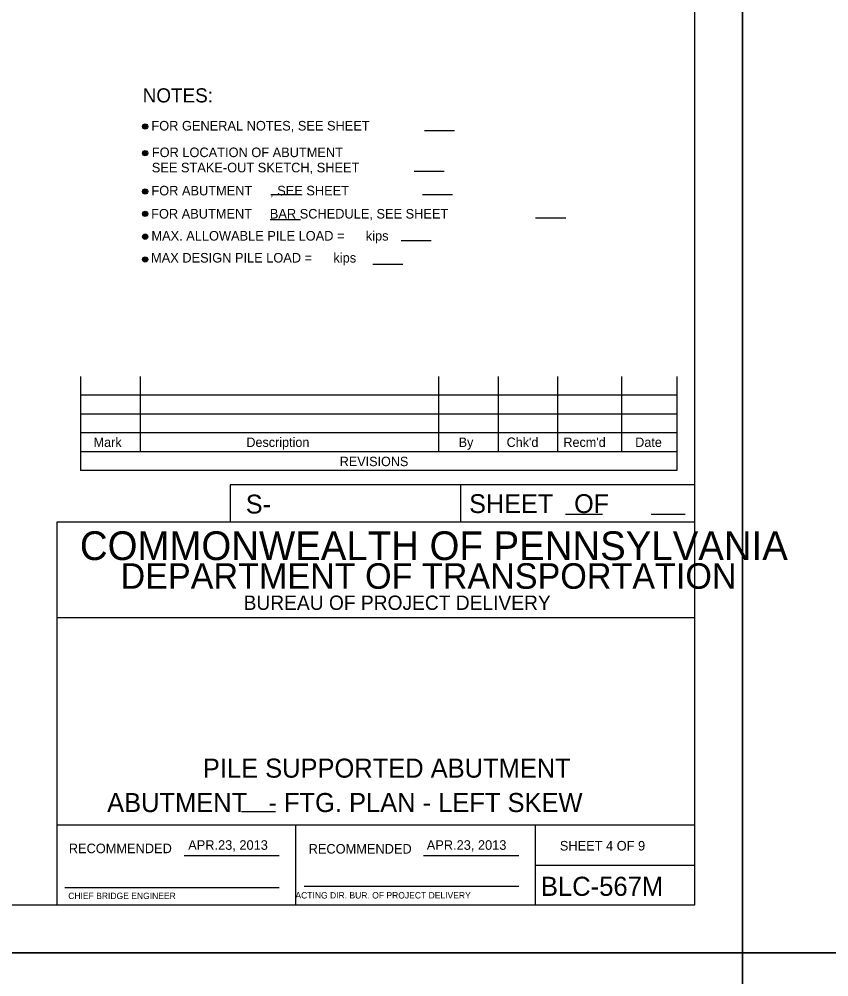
# Model space of a CAD drawing. Extents: x 638340 to 640242, y 295465 to 298435.
# Drawn here: x 639049.7 to 639303.6, y 296052 to 296352.1 of the extents above; entities that cross this region are included whole.
import ezdxf

# ---------------------------------------------------------------- set-up
doc = ezdxf.new("R2010")
doc.units = 0
for name, color, linetype in [('1', 7, 'Continuous'), ('2', 7, 'Continuous'), ('3', 7, 'Continuous'), ('4', 7, 'Continuous'), ('Level 3', 7, 'Continuous'), ('PLT-BNDY', 7, 'Continuous')]:
    doc.layers.add(name, color=color, linetype=linetype)

msp = doc.modelspace()

# ---------------------------------------------------------------- linework, layer by layer
at = {"layer": '2'}
for p, q in [((639261.46, 296638.46), (639261.46, 296074.46)), ((639068.92, 296240.15), (639068.92, 296210.62)), ((639087.62, 296240.15), (639087.62, 296216.53)), ((639181.13, 296240.15), (639181.13, 296216.53)), ((639199.83, 296240.15), (639199.83, 296216.53)), ((639218.53, 296240.15), (639218.53, 296216.53)), ((639238.59, 296240.15), (639238.59, 296216.53)), ((639255.94, 296240.15), (639255.94, 296210.62)), ((639255.94, 296234.24), (639068.92, 296234.24)), ((639255.94, 296228.34), (639068.92, 296228.34)), ((639255.94, 296222.43), (639068.92, 296222.43)), ((639255.94, 296216.53), (639068.92, 296216.53)), ((639255.94, 296210.62), (639068.92, 296210.62)), ((639261.46, 296206.11), (639115.78, 296206.11)), ((639115.78, 296206.11), (639115.78, 296194.46)), ((639188.09, 296206.11), (639188.09, 296194.46)), ((639261.46, 296206.11), (639261.46, 296194.46)), ((639220.95, 296197), (639232.6, 296197)), ((639247.83, 296197), (639258.56, 296197)), ((639261.46, 296194.46), (639061.46, 296194.46)), ((639061.46, 296194.46), (639061.46, 296074.46)), ((639261.46, 296164.46), (639061.46, 296164.46)), ((639261.46, 296099.46), (639061.46, 296099.46)), ((639136.46, 296074.46), (639136.46, 296099.46)), ((639211.46, 296099.46), (639211.46, 296074.46)), ((639101.42, 296089.96), (639131.19, 296089.96)), ((639176.42, 296089.96), (639206.33, 296089.96)), ((639211.46, 296086.96), (639261.46, 296086.96)), ((639063.96, 296079.96), (639131.19, 296079.96)), ((639139.08, 296080.33), (639206.33, 296080.33)), ((639261.46, 296074.46), (638475.46, 296074.46))]:
    msp.add_line(p, q, dxfattribs=at)
at = {"layer": '4'}
msp.add_line((639119.38, 296103.77), (639130.04, 296103.77), dxfattribs=at)
at = {"layer": 'Level 3'}
for p, q in [((639176.78, 296317.15), (639186.23, 296317.15)), ((639173.53, 296304.44), (639182.98, 296304.44)), ((639128.61, 296297.16), (639138.06, 296297.16)), ((639176.1, 296297.16), (639185.55, 296297.16)), ((639128.41, 296289.36), (639137.86, 296289.36)), ((639211.63, 296289.83), (639221.08, 296289.83)), ((639169.45, 296282.7), (639178.9, 296282.7)), ((639160.55, 296275.26), (639170, 296275.26))]:
    msp.add_line(p, q, dxfattribs=at)
for centre, radius in [((639089.16, 296318.46), 0.832), ((639089.16, 296318.46), 0.624), ((639089.16, 296318.46), 0.416), ((639089.16, 296318.46), 0.208), ((639089.16, 296310.11), 0.832), ((639089.16, 296310.11), 0.624), ((639089.16, 296310.11), 0.416), ((639089.16, 296310.11), 0.208), ((639089.16, 296298.09), 0.832), ((639089.16, 296298.09), 0.624), ((639089.16, 296298.09), 0.416), ((639089.16, 296298.09), 0.208), ((639089.16, 296291.09), 0.832), ((639089.16, 296291.09), 0.624), ((639089.16, 296291.09), 0.416), ((639089.16, 296291.09), 0.208), ((639089.17, 296283.91), 0.832), ((639089.17, 296283.91), 0.624), ((639089.17, 296283.91), 0.416), ((639089.17, 296283.91), 0.208), ((639089.17, 296276.79), 0.832), ((639089.17, 296276.79), 0.624), ((639089.17, 296276.79), 0.416), ((639089.17, 296276.79), 0.208)]:
    msp.add_circle(centre, radius, dxfattribs=at)
at = {"layer": 'PLT-BNDY'}
for points in [[(638435.46, 296653.46), (639276.46, 296653.46), (639276.46, 296059.46), (638435.46, 296059.46)], [(639276.46, 296653.46), (640117.46, 296653.46), (640117.46, 296059.46), (639276.46, 296059.46)], [(638435.46, 296059.46), (639276.46, 296059.46), (639276.46, 295465.46), (638435.46, 295465.46)], [(639276.46, 296059.46), (640117.46, 296059.46), (640117.46, 295465.46), (639276.46, 295465.46)]]:
    msp.add_lwpolyline(points, close=True, dxfattribs=at)

# ---------------------------------------------------------------- texts
at = {"layer": '1'}
msp.add_text('SHEET 4 OF 9', height=3, dxfattribs=at).set_placement((639219.21, 296091.55))
at = {"layer": '2'}
for s, height, p in [('Mark', 2.952, (639073.02, 296218.03)), ('Description', 2.9523, (639120.92, 296218.03)), ('By', 2.952, (639187.49, 296218.03)), ("Chk'd", 2.952, (639202.52, 296218.03)), ("Recm'd", 2.953, (639220.33, 296218.03)), ('Date', 2.952, (639242.86, 296218.03)), ('REVISIONS', 2.952, (639150.2, 296212.01)), ('S-', 5.905, (639120.73, 296197.17)), ('SHEET   OF', 5.907, (639190.78, 296197.31)), ('COMMONWEALTH OF PENNSYLVANIA', 9, (639068.71, 296182.58)), ('DEPARTMENT OF TRANSPORTATION', 8.0002, (639081.46, 296173.58)), ('BUREAU OF PROJECT DELIVERY', 4.5, (639120.05, 296166.96)), ('APR.23, 2013', 3, (639102.67, 296091.77)), ('APR.23, 2013', 3, (639177.48, 296091.77)), ('BLC-567M', 6, (639213.27, 296077.33)), ('CHIEF BRIDGE ENGINEER', 2.0002, (639065.05, 296076.33)), ('  ACTING DIR. BUR. OF PROJECT DELIVERY', 2.0002, (639134.81, 296076.51))]:
    msp.add_text(s, height=height, dxfattribs=at).set_placement(p)
for p in [(639065.23, 296090.71), (639140.44, 296090.58)]:
    msp.add_text('RECOMMENDED', height=3, rotation=360, dxfattribs=at).set_placement(p)
at = {"layer": '3'}
msp.add_text('NOTES:', height=4.429, dxfattribs=at).set_placement((639088.4, 296326))
at = {"layer": '4'}
for s, p in [('PILE SUPPORTED ABUTMENT', (639107.27, 296114.38)), ('ABUTMENT   - FTG. PLAN - LEFT SKEW', (639077.25, 296103.6))]:
    msp.add_text(s, height=5.9716, dxfattribs=at).set_placement(p)
at = {"layer": 'Level 3'}
for s, p in [('FOR GENERAL NOTES, SEE SHEET    ', (639091.13, 296317.2)), ('FOR LOCATION OF ABUTMENT', (639091.26, 296308.86)), ('SEE STAKE-OUT SKETCH, SHEET    ', (639091.26, 296304.09)), ('FOR ABUTMENT     , SEE SHEET', (639091.13, 296296.86)), ('FOR ABUTMENT     BAR SCHEDULE, SEE SHEET    ', (639091.05, 296289.61)), ('MAX. ALLOWABLE PILE LOAD =      kips', (639091.14, 296282.7)), ('MAX DESIGN PILE LOAD =      kips', (639091.02, 296275.82))]:
    msp.add_text(s, height=3.0001, dxfattribs=at).set_placement(p)

doc.saveas('drawing.dxf')
